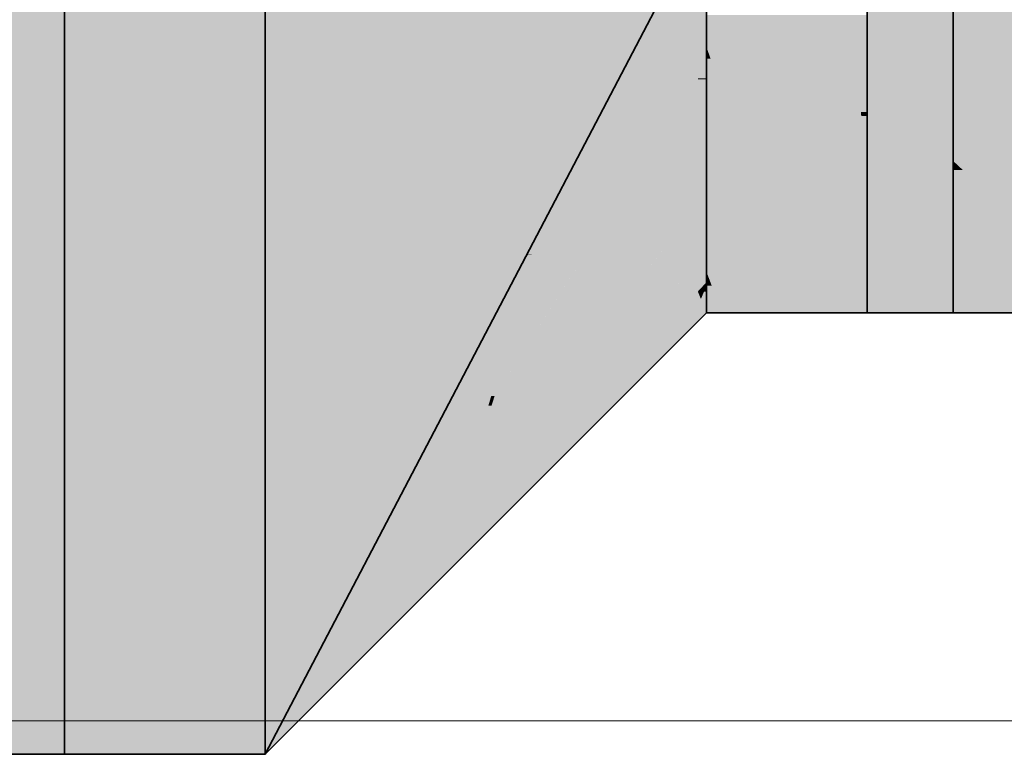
# Model space of a CAD drawing. Extents: x -350 to 540, y -53 to 541.
# Tile 383 of 569: x -115.4 to -110.49, y 115.59 to 119.25. Entities that reach past the tile are written whole.
import ezdxf
from ezdxf.lldxf.tags import DXFTag

# ---------------------------------------------------------------- set-up
doc = ezdxf.new("R2010")
doc.units = 0
doc.layers.get('0').update_dxf_attribs({"lineweight": 35})
doc.layers.add('5_OG-SCHRAFF-FILL', color=7, linetype='Continuous', lineweight=25)
for name, color, linetype, lineweight, true_color in [('L_Aussenluft', 7, 'Continuous', 35, 0x66ff33), ('L_Aussenluft-Shading', 7, 'Continuous', 35, 0x66ff33), ('L_Fortluft', 7, 'Continuous', 35, 0x993300), ('L_Fortluft-Shading', 7, 'Continuous', 35, 0x993300)]:
    doc.layers.add(name, color=color, linetype=linetype, lineweight=lineweight, true_color=true_color)
tags = doc.linetypes.add('STRICHPUNKT2', pattern=[12.7, 6.35, -3.175, 0, -3.175]).pattern_tags.tags
tags[10:11] = [DXFTag(74, 4), DXFTag(75, 0), DXFTag(340, '0'), DXFTag(46, 0.0), DXFTag(50, 0.0), DXFTag(44, 0.0), DXFTag(45, 0.0)]
tags[8:9] = [DXFTag(74, 4), DXFTag(75, 0), DXFTag(340, '0'), DXFTag(46, 0.0), DXFTag(50, 0.0), DXFTag(44, 0.0), DXFTag(45, 0.0)]
tags[6:7] = [DXFTag(74, 4), DXFTag(75, 0), DXFTag(340, '0'), DXFTag(46, 0.0), DXFTag(50, 0.0), DXFTag(44, 0.0), DXFTag(45, 0.0)]
tags[4:5] = [DXFTag(74, 4), DXFTag(75, 0), DXFTag(340, '0'), DXFTag(46, 0.0), DXFTag(50, 0.0), DXFTag(44, 0.0), DXFTag(45, 0.0)]

# ---------------------------------------------------------------- blocks, each defined once
blk = doc.blocks.new('Shading-A06HSWI6NL', base_point=(-111.9619, 117.9543))
at = {"layer": 'L_Fortluft-Shading', "color": 24, "true_color": 0x993300}
for points in [[(-115.1752, 115.5878), (-114.1752, 115.5878), (-115.1752, 123.9878)], [(-114.1752, 115.5878), (-115.1752, 123.9878), (-114.1752, 123.9878)]]:
    blk.add_solid(points, dxfattribs=at)
at = {"layer": 'L_Fortluft-Shading', "color": 24, "true_color": 0x973200}
blk.add_solid([(-114.1752, 115.5878), (-111.9752, 119.7878), (-114.1752, 119.7878)], dxfattribs=at)
at = {"layer": 'L_Fortluft-Shading', "color": 24, "true_color": 0x8c2e00}
for points in [[(-111.9752, 119.0225), (-112.3761, 119.0225), (-111.9752, 119.7878)], [(-114.1752, 115.5878), (-111.9752, 119.0225), (-112.3761, 119.0225)]]:
    blk.add_solid(points, dxfattribs=at)
at = {"layer": 'L_Fortluft-Shading', "color": 24, "true_color": 0x933100}
for points in [[(-111.5299, 119.1085), (-111.9752, 119.1085), (-111.6933, 119.2702)], [(-111.9752, 119.1085), (-111.6933, 119.2702), (-111.9752, 119.2702)], [(-111.206, 118.7878), (-111.1752, 118.7878), (-111.6933, 119.2702)], [(-111.1752, 118.7878), (-111.6933, 119.2702), (-111.398, 119.2702)], [(-111.1752, 118.9944), (-111.2706, 118.9944), (-111.398, 119.2702)], [(-111.1752, 118.9944), (-111.1752, 119.2702), (-111.398, 119.2702)], [(-111.9555, 119.0531), (-111.9752, 119.0531), (-111.9752, 119.1085)], [(-111.206, 118.7878), (-111.5299, 119.1085), (-111.9752, 119.1085)], [(-111.8614, 118.7878), (-111.206, 118.7878), (-111.9752, 119.1085)], [(-111.9752, 118.9495), (-111.9555, 119.0531), (-111.9752, 119.0531)], [(-111.9752, 118.9495), (-111.9188, 118.9495), (-111.9555, 119.0531)], [(-111.1752, 118.7878), (-111.1752, 118.9944), (-111.2706, 118.9944)], [(-111.9752, 118.7878), (-111.8614, 118.7878), (-111.9752, 118.9495)], [(-111.8614, 118.7878), (-111.9752, 118.9495), (-111.9188, 118.9495)]]:
    blk.add_solid(points, dxfattribs=at)
at = {"layer": 'L_Fortluft-Shading', "color": 26, "true_color": 0x762700}
for points in [[(-111.9752, 118.3736), (-112.3908, 118.3736), (-111.9752, 119.0225)], [(-112.2266, 118.0553), (-112.5947, 118.0553), (-111.9752, 118.3736)], [(-112.5947, 118.0553), (-111.9752, 118.3736), (-112.3908, 118.3736)], [(-112.2753, 117.9935), (-112.6342, 117.9935), (-112.5947, 118.0553)], [(-112.2753, 117.9935), (-112.2266, 118.0553), (-112.5947, 118.0553)], [(-114.1752, 115.5878), (-112.2753, 117.9935), (-112.6342, 117.9935)]]:
    blk.add_solid(points, dxfattribs=at)
at = {"layer": 'L_Fortluft-Shading', "color": 26, "true_color": 0x892d00}
for points in [[(-111.9752, 118.3736), (-111.4735, 118.3736), (-111.9752, 118.7878)], [(-111.4735, 118.3736), (-111.9752, 118.7878), (-111.8614, 118.7878)], [(-111.4735, 118.3736), (-111.1752, 118.3736), (-111.8614, 118.7878)], [(-111.1752, 118.3736), (-111.8614, 118.7878), (-111.206, 118.7878)], [(-111.1752, 118.7684), (-111.2046, 118.7684), (-111.206, 118.7878)], [(-111.1752, 118.7684), (-111.1752, 118.7878), (-111.206, 118.7878)], [(-111.1752, 118.3736), (-111.1752, 118.7684), (-111.2046, 118.7684)]]:
    blk.add_solid(points, dxfattribs=at)
at = {"layer": 'L_Fortluft-Shading', "color": 26, "true_color": 0x662200}
for points in [[(-111.9752, 117.9935), (-112.2753, 117.9935), (-111.9752, 118.3736)], [(-112.019, 117.8931), (-112.3546, 117.8931), (-112.2753, 117.9935)], [(-112.1388, 117.9401), (-111.9752, 117.9935), (-112.2753, 117.9935)], [(-111.9752, 117.9401), (-112.1388, 117.9401), (-111.9752, 117.9935)], [(-112.019, 117.8931), (-111.9752, 117.9401), (-112.1388, 117.9401)], [(-114.1752, 115.5878), (-112.019, 117.8931), (-112.3546, 117.8931)]]:
    blk.add_solid(points, dxfattribs=at)
at = {"layer": 'L_Fortluft-Shading', "color": 26, "true_color": 0x7b2900}
for points in [[(-111.9752, 118.0558), (-111.8245, 118.0558), (-111.9752, 118.3736)], [(-111.8245, 118.0558), (-111.1752, 118.0558), (-111.9752, 118.3736)], [(-111.1752, 118.0558), (-111.9752, 118.3736), (-111.4735, 118.3736)], [(-111.1752, 118.2096), (-111.3196, 118.2096), (-111.4735, 118.3736)], [(-111.1752, 118.2096), (-111.1752, 118.3736), (-111.4735, 118.3736)], [(-111.1752, 118.0558), (-111.1752, 118.2096), (-111.3196, 118.2096)]]:
    blk.add_solid(points, dxfattribs=at)
at = {"layer": 'L_Fortluft-Shading', "color": 26, "true_color": 0x692300}
for points in [[(-111.7372, 117.9888), (-111.9752, 117.9888), (-111.8245, 118.0558)], [(-111.9752, 117.9888), (-111.8245, 118.0558), (-111.9752, 118.0558)], [(-111.5641, 117.856), (-111.1752, 117.856), (-111.8245, 118.0558)], [(-111.1752, 117.856), (-111.8245, 118.0558), (-111.1752, 118.0558)], [(-111.9619, 117.9543), (-111.9752, 117.9543), (-111.9752, 117.9888)], [(-111.9241, 117.856), (-111.5641, 117.856), (-111.9752, 117.9888)], [(-111.5641, 117.856), (-111.7372, 117.9888), (-111.9752, 117.9888)], [(-111.9752, 117.923), (-111.9619, 117.9543), (-111.9752, 117.9543)], [(-111.9752, 117.923), (-111.9499, 117.923), (-111.9619, 117.9543)], [(-111.9752, 117.856), (-111.9241, 117.856), (-111.9752, 117.923)], [(-111.9241, 117.856), (-111.9752, 117.923), (-111.9499, 117.923)]]:
    blk.add_solid(points, dxfattribs=at)
at = {"layer": 'L_Fortluft-Shading', "color": 28, "true_color": 0x561c00}
for points in [[(-111.9752, 117.8931), (-112.019, 117.8931), (-111.9752, 117.9401)], [(-111.9752, 117.7878), (-112.1175, 117.7878), (-112.019, 117.8931)], [(-111.9752, 117.7878), (-111.9752, 117.8931), (-112.019, 117.8931)], [(-111.9752, 117.7878), (-111.1752, 117.7878), (-111.9752, 117.856)], [(-111.1752, 117.7878), (-111.9752, 117.856), (-111.1752, 117.856)], [(-114.1752, 115.5878), (-111.9752, 117.7878), (-112.1175, 117.7878)]]:
    blk.add_solid(points, dxfattribs=at)
blk = doc.blocks.new('Shading-A06HSWI8NL', base_point=(-111.1752, 118.2096))
at = {"layer": 'L_Fortluft-Shading', "color": 28, "true_color": 0x561c00}
for points in [[(-111.1752, 121.7197), (-110.7456, 121.7197), (-111.1752, 121.7878)], [(-110.7456, 121.7197), (-111.1752, 121.7878), (-110.7456, 121.7878)], [(-111.1752, 117.7878), (-110.7456, 117.7878), (-111.1752, 117.856)], [(-110.7456, 117.7878), (-111.1752, 117.856), (-110.7456, 117.856)]]:
    blk.add_solid(points, dxfattribs=at)
at = {"layer": 'L_Fortluft-Shading', "color": 26, "true_color": 0x692300}
for points in [[(-111.1752, 121.5199), (-110.7456, 121.5199), (-111.1752, 121.7197)], [(-110.7456, 121.5199), (-111.1752, 121.7197), (-110.7456, 121.7197)], [(-111.1752, 117.856), (-110.7456, 117.856), (-111.1752, 118.0558)], [(-110.7456, 117.856), (-111.1752, 118.0558), (-110.8953, 118.0558)], [(-110.7456, 118.0147), (-110.8646, 118.0147), (-110.8953, 118.0558)], [(-110.7456, 118.0147), (-110.7456, 118.0558), (-110.8953, 118.0558)], [(-110.7456, 117.856), (-110.7456, 118.0147), (-110.8646, 118.0147)]]:
    blk.add_solid(points, dxfattribs=at)
at = {"layer": 'L_Fortluft-Shading', "color": 26, "true_color": 0x7b2900}
for points in [[(-111.1752, 121.202), (-110.7456, 121.202), (-111.1752, 121.5199)], [(-110.7456, 121.202), (-111.1752, 121.5199), (-110.7456, 121.5199)], [(-110.8229, 118.2096), (-111.1752, 118.2096), (-110.7456, 118.3736)], [(-111.1752, 118.2096), (-110.7456, 118.3736), (-111.1752, 118.3736)], [(-110.8953, 118.0558), (-110.7456, 118.0558), (-110.7456, 118.3736)], [(-111.1752, 118.0558), (-110.8953, 118.0558), (-111.1752, 118.2096)], [(-110.8953, 118.0558), (-110.8229, 118.2096), (-111.1752, 118.2096)]]:
    blk.add_solid(points, dxfattribs=at)
at = {"layer": 'L_Fortluft-Shading', "color": 26, "true_color": 0x892d00}
for points in [[(-111.1752, 120.7878), (-110.7456, 120.7878), (-111.1752, 121.202)], [(-110.7456, 120.7878), (-111.1752, 121.202), (-110.7456, 121.202)], [(-110.9959, 118.7684), (-111.1752, 118.7684), (-111.0083, 118.7878)], [(-111.1752, 118.7684), (-111.0083, 118.7878), (-111.1752, 118.7878)], [(-111.1752, 118.5813), (-110.8773, 118.5813), (-111.1752, 118.7684)], [(-110.8773, 118.5813), (-110.9959, 118.7684), (-111.1752, 118.7684)], [(-110.7869, 118.5813), (-110.8773, 118.5813), (-111.0083, 118.7878)], [(-110.7456, 118.5427), (-110.7456, 118.7878), (-111.0083, 118.7878)], [(-111.1752, 118.3736), (-110.7456, 118.3736), (-111.1752, 118.5813)], [(-110.7456, 118.3736), (-111.1752, 118.5813), (-110.8773, 118.5813)], [(-110.7456, 118.4985), (-110.8248, 118.4985), (-110.8773, 118.5813)], [(-110.8158, 118.5427), (-110.7869, 118.5813), (-110.8773, 118.5813)], [(-110.7456, 118.5427), (-110.8158, 118.5427), (-110.7869, 118.5813)], [(-110.7456, 118.4985), (-110.7456, 118.5427), (-110.8158, 118.5427)], [(-110.7456, 118.3736), (-110.7456, 118.4985), (-110.8248, 118.4985)]]:
    blk.add_solid(points, dxfattribs=at)
at = {"layer": 'L_Fortluft-Shading', "color": 24, "true_color": 0x933100}
for points in [[(-110.991, 120.4333), (-111.1752, 120.4333), (-110.7456, 120.7878)], [(-111.1752, 120.4333), (-110.7456, 120.7878), (-111.1752, 120.7878)], [(-111.0795, 120.3055), (-110.7456, 120.3055), (-110.7456, 120.7878)], [(-111.1752, 120.3055), (-111.0795, 120.3055), (-111.1752, 120.4333)], [(-111.0795, 120.3055), (-110.991, 120.4333), (-111.1752, 120.4333)], [(-110.8466, 118.9944), (-111.1752, 118.9944), (-110.9815, 119.2702)], [(-111.1752, 118.9944), (-110.9815, 119.2702), (-111.1752, 119.2702)], [(-110.7456, 118.9753), (-110.8373, 118.9753), (-110.9815, 119.2702)], [(-110.7456, 118.9753), (-110.7456, 119.2702), (-110.9815, 119.2702)], [(-111.1752, 118.7878), (-111.0083, 118.7878), (-111.1752, 118.9944)], [(-111.0083, 118.7878), (-110.7456, 118.7878), (-111.1752, 118.9944)], [(-110.7456, 118.7878), (-110.8466, 118.9944), (-111.1752, 118.9944)], [(-110.7456, 118.7878), (-110.7456, 118.9753), (-110.8373, 118.9753)]]:
    blk.add_solid(points, dxfattribs=at)
at = {"layer": 'L_Fortluft-Shading', "color": 24, "true_color": 0x983200}
for points in [[(-111.1752, 119.7878), (-110.7456, 119.7878), (-111.1752, 120.3055)], [(-110.7456, 119.7878), (-111.1752, 120.3055), (-111.0795, 120.3055)], [(-110.7456, 119.885), (-110.8083, 119.885), (-111.0795, 120.3055)], [(-110.7456, 119.885), (-110.7456, 120.3055), (-111.0795, 120.3055)], [(-110.7456, 119.7878), (-110.7456, 119.885), (-110.8083, 119.885)], [(-110.852, 119.5543), (-111.1752, 119.5543), (-110.7456, 119.7878)], [(-111.1752, 119.5543), (-110.7456, 119.7878), (-111.1752, 119.7878)], [(-110.9815, 119.2702), (-110.7456, 119.2702), (-110.7456, 119.7878)], [(-111.1752, 119.2702), (-110.9815, 119.2702), (-111.1752, 119.5543)], [(-110.9815, 119.2702), (-110.852, 119.5543), (-111.1752, 119.5543)]]:
    blk.add_solid(points, dxfattribs=at)
blk = doc.blocks.new('Shading-A06HSWIANL', base_point=(-110.7456, 118.0147))
at = {"layer": 'L_Fortluft-Shading', "color": 28, "true_color": 0x561c00}
for points in [[(-110.7456, 121.7197), (-109.5622, 121.7197), (-110.7456, 121.7878)], [(-109.5622, 121.7197), (-110.7456, 121.7878), (-109.5622, 121.7878)], [(-110.7456, 117.7878), (-109.5622, 117.7878), (-110.7456, 117.856)], [(-109.9167, 117.8082), (-110.1661, 117.856), (-110.7456, 117.856)], [(-109.5846, 117.8082), (-109.9167, 117.8082), (-110.1661, 117.856)], [(-109.5846, 117.8082), (-109.6369, 117.856), (-110.1661, 117.856)], [(-109.5622, 117.8438), (-109.6236, 117.8438), (-109.6369, 117.856)], [(-109.5622, 117.8438), (-109.5622, 117.856), (-109.6369, 117.856)], [(-109.5846, 117.8082), (-109.5622, 117.8438), (-109.6236, 117.8438)], [(-109.5622, 117.8082), (-109.5846, 117.8082), (-109.5622, 117.8438)], [(-109.5622, 117.7878), (-109.5846, 117.8082), (-109.9167, 117.8082)], [(-109.5622, 117.8064), (-109.5826, 117.8064), (-109.5846, 117.8082)], [(-109.5622, 117.8064), (-109.5622, 117.8082), (-109.5846, 117.8082)], [(-109.5622, 117.7878), (-109.5622, 117.8064), (-109.5826, 117.8064)]]:
    blk.add_solid(points, dxfattribs=at)
at = {"layer": 'L_Fortluft-Shading', "color": 26, "true_color": 0x692300}
for points in [[(-110.7456, 121.5199), (-109.5622, 121.5199), (-110.7456, 121.7197)], [(-109.5622, 121.5199), (-110.7456, 121.7197), (-109.5622, 121.7197)], [(-110.0023, 118.0147), (-110.7456, 118.0147), (-110.0967, 118.0558)], [(-110.7456, 118.0147), (-110.0967, 118.0558), (-110.7456, 118.0558)], [(-109.6369, 117.856), (-109.5622, 117.856), (-110.0967, 118.0558)], [(-109.5622, 117.856), (-110.0967, 118.0558), (-109.8305, 118.0558)], [(-109.5622, 117.8919), (-109.6104, 117.8919), (-109.8305, 118.0558)], [(-109.5622, 117.8919), (-109.5622, 118.0558), (-109.8305, 118.0558)], [(-110.7456, 117.856), (-110.1661, 117.856), (-110.7456, 118.0147)], [(-110.1661, 117.856), (-109.6369, 117.856), (-110.7456, 118.0147)], [(-109.6369, 117.856), (-110.0023, 118.0147), (-110.7456, 118.0147)], [(-109.5622, 117.856), (-109.5622, 117.8919), (-109.6104, 117.8919)]]:
    blk.add_solid(points, dxfattribs=at)
at = {"layer": 'L_Fortluft-Shading', "color": 26, "true_color": 0x7b2900}
for points in [[(-110.7456, 121.202), (-109.5622, 121.202), (-110.7456, 121.5199)], [(-109.5622, 121.202), (-110.7456, 121.5199), (-109.5622, 121.5199)], [(-110.7456, 118.0558), (-110.0967, 118.0558), (-110.7456, 118.3736)], [(-110.0967, 118.0558), (-110.7456, 118.3736), (-110.5644, 118.3736)], [(-110.0967, 118.0558), (-109.8305, 118.0558), (-110.5644, 118.3736)], [(-109.8305, 118.0558), (-110.5644, 118.3736), (-110.203, 118.3736)], [(-109.8305, 118.0558), (-109.5622, 118.0558), (-110.203, 118.3736)], [(-109.5622, 118.0558), (-110.203, 118.3736), (-109.5622, 118.3736)]]:
    blk.add_solid(points, dxfattribs=at)
at = {"layer": 'L_Fortluft-Shading', "color": 26, "true_color": 0x892d00}
for points in [[(-110.7456, 120.7878), (-109.5622, 120.7878), (-110.7456, 121.202)], [(-109.5622, 120.7878), (-110.7456, 121.202), (-109.5622, 121.202)], [(-110.3632, 118.5427), (-110.7456, 118.5427), (-110.5956, 118.7878)], [(-110.7456, 118.5427), (-110.5956, 118.7878), (-110.7456, 118.7878)], [(-110.203, 118.3736), (-109.5622, 118.3736), (-110.5956, 118.7878)], [(-109.5622, 118.3736), (-110.5956, 118.7878), (-109.8093, 118.7878)], [(-109.5622, 118.525), (-109.6525, 118.525), (-109.8093, 118.7878)], [(-109.5622, 118.525), (-109.5622, 118.7878), (-109.8093, 118.7878)], [(-110.6983, 118.4985), (-110.7456, 118.4985), (-110.7456, 118.5427)], [(-110.5644, 118.3736), (-110.203, 118.3736), (-110.7456, 118.5427)], [(-110.203, 118.3736), (-110.3632, 118.5427), (-110.7456, 118.5427)], [(-109.5622, 118.3736), (-109.5622, 118.525), (-109.6525, 118.525)], [(-110.7456, 118.4076), (-110.6008, 118.4076), (-110.7456, 118.4985)], [(-110.6008, 118.4076), (-110.6983, 118.4985), (-110.7456, 118.4985)], [(-110.7456, 118.3736), (-110.5644, 118.3736), (-110.7456, 118.4076)], [(-110.5644, 118.3736), (-110.7456, 118.4076), (-110.6008, 118.4076)]]:
    blk.add_solid(points, dxfattribs=at)
at = {"layer": 'L_Fortluft-Shading', "color": 24, "true_color": 0x933100}
for points in [[(-110.7456, 120.3055), (-109.5622, 120.3055), (-110.7456, 120.7878)], [(-109.5622, 120.3055), (-110.7456, 120.7878), (-109.5622, 120.7878)], [(-109.9748, 118.9753), (-110.7456, 118.9753), (-110.2351, 119.2702)], [(-110.7456, 118.9753), (-110.2351, 119.2702), (-110.7456, 119.2702)], [(-109.8093, 118.7878), (-109.5622, 118.7878), (-110.2351, 119.2702)], [(-109.5622, 118.7878), (-110.2351, 119.2702), (-109.5622, 119.2702)], [(-110.7456, 118.7878), (-110.5956, 118.7878), (-110.7456, 118.9753)], [(-110.5956, 118.7878), (-109.8093, 118.7878), (-110.7456, 118.9753)], [(-109.8093, 118.7878), (-109.9748, 118.9753), (-110.7456, 118.9753)]]:
    blk.add_solid(points, dxfattribs=at)
at = {"layer": 'L_Fortluft-Shading', "color": 24, "true_color": 0x983200}
for points in [[(-110.4607, 119.885), (-110.7456, 119.885), (-109.5622, 120.3055)], [(-110.7456, 119.885), (-109.5622, 120.3055), (-110.7456, 120.3055)], [(-110.6684, 119.7878), (-109.5622, 119.7878), (-109.5622, 120.3055)], [(-110.7456, 119.7878), (-110.6684, 119.7878), (-110.7456, 119.885)], [(-110.6684, 119.7878), (-110.4607, 119.885), (-110.7456, 119.885)], [(-110.7456, 119.2702), (-110.2351, 119.2702), (-110.7456, 119.7878)], [(-110.2351, 119.2702), (-110.7456, 119.7878), (-110.6684, 119.7878)], [(-110.2351, 119.2702), (-109.5622, 119.2702), (-110.6684, 119.7878)], [(-109.5622, 119.2702), (-110.6684, 119.7878), (-109.5622, 119.7878)]]:
    blk.add_solid(points, dxfattribs=at)
blk = doc.blocks.new('Shading-A06HSWIENL', base_point=(-115.6752, 115.5878))
at = {"layer": 'L_Fortluft-Shading', "color": 24, "true_color": 0x993300}
for points in [[(-115.6752, 115.5878), (-115.1752, 115.5878), (-115.6752, 123.9878)], [(-115.1752, 115.5878), (-115.6752, 123.9878), (-115.1752, 123.9878)]]:
    blk.add_solid(points, dxfattribs=at)
blk = doc.blocks.new('Shading-A06HSWISNL', base_point=(-112.0325, 119.2702))
at = {"layer": 'L_Aussenluft-Shading', "color": 70, "true_color": 0x66ff33}
for points in [[(-115.1752, 115.5878), (-114.1752, 115.5878), (-115.1752, 123.9878)], [(-114.1752, 115.5878), (-115.1752, 123.9878), (-114.1752, 123.9878)]]:
    blk.add_solid(points, dxfattribs=at)
at = {"layer": 'L_Aussenluft-Shading', "color": 70, "true_color": 0x64fb32}
for points in [[(-112.2703, 119.2244), (-114.1752, 119.2244), (-114.1752, 119.7886)], [(-112.2703, 119.2244), (-112.1188, 119.5135), (-113.2464, 119.5135)], [(-112.2795, 119.2068), (-114.1752, 119.2068), (-112.2703, 119.2244)], [(-114.1752, 119.2068), (-112.2703, 119.2244), (-114.1752, 119.2244)], [(-112.4382, 118.9038), (-112.2795, 119.2068), (-114.1752, 119.2068)], [(-112.4382, 118.9038), (-114.1752, 118.9038), (-114.1752, 119.2068)], [(-112.557, 118.6771), (-114.1752, 118.6771), (-112.4382, 118.9038)], [(-114.1752, 118.6771), (-112.4382, 118.9038), (-114.1752, 118.9038)], [(-112.633, 118.5319), (-112.557, 118.6771), (-114.1752, 118.6771)], [(-112.633, 118.5319), (-114.1752, 118.5319), (-114.1752, 118.6771)], [(-112.8504, 118.117), (-114.1752, 118.117), (-112.633, 118.5319)], [(-114.1752, 118.117), (-112.633, 118.5319), (-114.1752, 118.5319)], [(-112.8708, 118.0779), (-112.8504, 118.117), (-114.1752, 118.117)], [(-112.8708, 118.0779), (-114.1752, 118.0779), (-114.1752, 118.117)], [(-112.9069, 118.009), (-114.1752, 118.009), (-112.8708, 118.0779)], [(-114.1752, 118.009), (-112.8708, 118.0779), (-114.1752, 118.0779)], [(-113.0912, 117.6572), (-112.9069, 118.009), (-114.1752, 118.009)], [(-113.9603, 117.9393), (-114.1752, 117.9393), (-114.1752, 118.009)], [(-113.3061, 117.6572), (-113.9603, 117.9393), (-114.1752, 117.9393)], [(-113.1224, 117.5976), (-114.1752, 117.5976), (-114.1752, 117.9393)], [(-113.0912, 117.6572), (-113.3061, 117.6572), (-113.9603, 117.9393)], [(-113.1224, 117.5976), (-113.0912, 117.6572), (-113.3061, 117.6572)], [(-114.1752, 115.5878), (-113.1224, 117.5976), (-114.1752, 117.5976)]]:
    blk.add_solid(points, dxfattribs=at)
at = {"layer": 'L_Aussenluft-Shading', "color": 72, "true_color": 0x5dea2e}
for points in [[(-112.0163, 119.2244), (-112.2703, 119.2244), (-112.1188, 119.5135)], [(-111.9752, 119.1085), (-111.9752, 119.2702), (-112.0325, 119.2702)], [(-112.0182, 118.9553), (-112.4113, 118.9553), (-112.2703, 119.2244)], [(-111.9752, 119.1085), (-112.0163, 119.2244), (-112.2703, 119.2244)], [(-111.9752, 119.1085), (-112.1617, 119.1085), (-112.2703, 119.2244)], [(-112.0811, 119.0225), (-111.9752, 119.1085), (-112.1617, 119.1085)], [(-111.9752, 119.0225), (-112.0811, 119.0225), (-111.9752, 119.1085)], [(-112.0182, 118.9553), (-111.9752, 119.0225), (-112.0811, 119.0225)], [(-112.0511, 118.9038), (-112.4382, 118.9038), (-112.0182, 118.9553)], [(-112.4382, 118.9038), (-112.0182, 118.9553), (-112.4113, 118.9553)], [(-112.1519, 118.7465), (-112.5206, 118.7465), (-112.4382, 118.9038)], [(-112.1519, 118.7465), (-112.0511, 118.9038), (-112.4382, 118.9038)], [(-112.2894, 118.5319), (-112.633, 118.5319), (-112.1519, 118.7465)], [(-112.633, 118.5319), (-112.1519, 118.7465), (-112.5206, 118.7465)], [(-112.3407, 118.4518), (-112.675, 118.4518), (-112.633, 118.5319)], [(-112.3407, 118.4518), (-112.2894, 118.5319), (-112.633, 118.5319)], [(-112.5802, 118.0779), (-112.8708, 118.0779), (-112.3407, 118.4518)], [(-112.8708, 118.0779), (-112.3407, 118.4518), (-112.675, 118.4518)], [(-112.9647, 117.6572), (-113.0912, 117.6572), (-112.8413, 118.0755)], [(-113.0912, 117.6572), (-112.8413, 118.0755), (-112.8721, 118.0755)], [(-112.8413, 118.0755), (-112.8721, 118.0755), (-112.8708, 118.0779)], [(-112.5947, 118.0553), (-112.5802, 118.0779), (-112.8708, 118.0779)], [(-112.5947, 118.0553), (-112.8473, 118.0553), (-112.8413, 118.0755)], [(-112.8966, 117.5839), (-112.9864, 117.5839), (-112.5947, 118.0553)], [(-112.9864, 117.5839), (-112.5947, 118.0553), (-112.8473, 118.0553)], [(-113.042, 117.5976), (-113.1224, 117.5976), (-113.0912, 117.6572)], [(-112.998, 117.5444), (-112.9647, 117.6572), (-113.0912, 117.6572)], [(-113.0192, 117.4726), (-113.1879, 117.4726), (-113.1224, 117.5976)], [(-113.0785, 117.5444), (-113.042, 117.5976), (-113.1224, 117.5976)], [(-112.998, 117.5444), (-113.0785, 117.5444), (-113.042, 117.5976)], [(-113.0317, 117.373), (-113.0486, 117.373), (-112.9864, 117.5839)], [(-113.0317, 117.373), (-112.8966, 117.5839), (-112.9864, 117.5839)], [(-113.0192, 117.4726), (-112.998, 117.5444), (-113.0785, 117.5444)], [(-113.0631, 117.324), (-113.2657, 117.324), (-113.0192, 117.4726)], [(-113.2657, 117.324), (-113.0192, 117.4726), (-113.1879, 117.4726)], [(-113.0631, 117.324), (-113.0317, 117.373), (-113.0486, 117.373)], [(-114.1752, 115.5878), (-113.0631, 117.324), (-113.2657, 117.324)]]:
    blk.add_solid(points, dxfattribs=at)
at = {"layer": 'L_Aussenluft-Shading', "color": 70, "true_color": 0x62f531}
for points in [[(-111.9752, 118.7878), (-111.1752, 118.7878), (-111.9752, 119.2702)], [(-111.1752, 118.7878), (-111.9752, 119.2702), (-111.1752, 119.2702)]]:
    blk.add_solid(points, dxfattribs=at)
at = {"layer": 'L_Aussenluft-Shading', "color": 72, "true_color": 0x4fc627}
for points in [[(-111.9752, 118.9553), (-112.0182, 118.9553), (-111.9752, 119.0225)], [(-112.0028, 118.7465), (-112.1519, 118.7465), (-112.0182, 118.9553)], [(-112.0178, 118.9495), (-111.9752, 118.9553), (-112.0182, 118.9553)], [(-111.9752, 118.9495), (-112.0178, 118.9495), (-111.9752, 118.9553)], [(-112.0058, 118.7878), (-111.9752, 118.9495), (-112.0178, 118.9495)], [(-111.9752, 118.7878), (-112.0058, 118.7878), (-111.9752, 118.9495)], [(-111.9752, 118.3736), (-111.9752, 118.7878), (-112.0058, 118.7878)], [(-112.0122, 118.4518), (-112.3407, 118.4518), (-112.1519, 118.7465)], [(-111.9752, 118.3736), (-112.0028, 118.7465), (-112.1519, 118.7465)], [(-112.0746, 118.2477), (-112.4714, 118.2477), (-112.3407, 118.4518)], [(-112.2387, 118.3736), (-112.0122, 118.4518), (-112.3407, 118.4518)], [(-111.9752, 118.3736), (-112.2387, 118.3736), (-112.0122, 118.4518)], [(-112.0746, 118.2477), (-111.9752, 118.3736), (-112.2387, 118.3736)], [(-112.2266, 118.0553), (-112.5947, 118.0553), (-112.0746, 118.2477)], [(-112.5947, 118.0553), (-112.0746, 118.2477), (-112.4714, 118.2477)], [(-112.2753, 117.9935), (-112.6342, 117.9935), (-112.5947, 118.0553)], [(-112.2753, 117.9935), (-112.2266, 118.0553), (-112.5947, 118.0553)], [(-112.7654, 117.373), (-113.0317, 117.373), (-112.2753, 117.9935)], [(-113.0317, 117.373), (-112.2753, 117.9935), (-112.6342, 117.9935)], [(-113.2097, 116.8103), (-112.7654, 117.373), (-113.0317, 117.373)], [(-113.0472, 117.324), (-113.0631, 117.324), (-113.0317, 117.373)], [(-113.2958, 116.7013), (-113.462, 116.7013), (-113.0631, 117.324)], [(-113.2097, 116.8103), (-113.2551, 116.8103), (-113.0472, 117.324)], [(-113.2551, 116.8103), (-113.0472, 117.324), (-113.0631, 117.324)], [(-113.2958, 116.7013), (-113.2097, 116.8103), (-113.2551, 116.8103)], [(-114.1752, 115.5878), (-113.2958, 116.7013), (-113.462, 116.7013)]]:
    blk.add_solid(points, dxfattribs=at)
at = {"layer": 'L_Aussenluft-Shading', "color": 72, "true_color": 0x5be42d}
for points in [[(-111.9752, 118.3736), (-111.1752, 118.3736), (-111.9752, 118.7878)], [(-111.1752, 118.3736), (-111.9752, 118.7878), (-111.1752, 118.7878)]]:
    blk.add_solid(points, dxfattribs=at)
at = {"layer": 'L_Aussenluft-Shading', "color": 74, "true_color": 0x44aa22}
for points in [[(-111.9853, 118.2477), (-112.0746, 118.2477), (-111.9752, 118.3736)], [(-111.9752, 118.0558), (-112.0009, 118.0558), (-111.9752, 118.3736)], [(-111.977, 117.9935), (-112.2753, 117.9935), (-112.0746, 118.2477)], [(-112.0009, 118.0558), (-111.9853, 118.2477), (-112.0746, 118.2477)], [(-111.9752, 117.9888), (-111.9752, 118.0558), (-112.0009, 118.0558)], [(-112.019, 117.8931), (-112.3546, 117.8931), (-112.2753, 117.9935)], [(-112.2488, 117.9888), (-111.977, 117.9935), (-112.2753, 117.9935)], [(-111.9752, 117.9401), (-112.1388, 117.9401), (-112.2753, 117.9935)], [(-111.9752, 117.9888), (-112.2488, 117.9888), (-111.977, 117.9935)], [(-111.9752, 117.9401), (-111.9752, 117.9888), (-112.2488, 117.9888)], [(-112.019, 117.8931), (-111.9752, 117.9401), (-112.1388, 117.9401)], [(-113.0318, 116.8103), (-113.2097, 116.8103), (-112.019, 117.8931)], [(-113.2097, 116.8103), (-112.019, 117.8931), (-112.3546, 117.8931)], [(-113.3657, 116.4532), (-113.0318, 116.8103), (-113.2097, 116.8103)], [(-113.2574, 116.7013), (-113.2958, 116.7013), (-113.2097, 116.8103)], [(-113.4638, 116.3484), (-113.5745, 116.3484), (-113.2958, 116.7013)], [(-113.3657, 116.4532), (-113.4139, 116.4532), (-113.2574, 116.7013)], [(-113.4139, 116.4532), (-113.2574, 116.7013), (-113.2958, 116.7013)], [(-113.4638, 116.3484), (-113.3657, 116.4532), (-113.4139, 116.4532)], [(-114.1752, 115.5878), (-113.4638, 116.3484), (-113.5745, 116.3484)]]:
    blk.add_solid(points, dxfattribs=at)
at = {"layer": 'L_Aussenluft-Shading', "color": 72, "true_color": 0x52cd29}
for points in [[(-111.9752, 118.0558), (-111.1752, 118.0558), (-111.9752, 118.3736)], [(-111.1752, 118.0558), (-111.9752, 118.3736), (-111.1752, 118.3736)]]:
    blk.add_solid(points, dxfattribs=at)
at = {"layer": 'L_Aussenluft-Shading', "color": 74, "true_color": 0x46b023}
for points in [[(-111.9752, 117.856), (-111.1752, 117.856), (-111.9752, 118.0558)], [(-111.1752, 117.856), (-111.9752, 118.0558), (-111.1752, 118.0558)]]:
    blk.add_solid(points, dxfattribs=at)
at = {"layer": 'L_Aussenluft-Shading', "color": 76, "true_color": 0x398f1c}
for points in [[(-111.9878, 117.8931), (-112.019, 117.8931), (-111.9752, 117.923)], [(-112.019, 117.8931), (-111.9752, 117.923), (-111.9912, 117.923)], [(-111.9752, 117.856), (-112.0036, 117.856), (-111.9752, 117.923)], [(-111.9752, 117.923), (-111.9912, 117.923), (-111.9752, 117.9401)], [(-111.9752, 117.7878), (-112.1175, 117.7878), (-112.019, 117.8931)], [(-112.0036, 117.856), (-111.9878, 117.8931), (-112.019, 117.8931)], [(-111.9752, 117.7878), (-111.9752, 117.856), (-112.0036, 117.856)], [(-113.3089, 116.4541), (-113.3649, 116.4541), (-111.9752, 117.7878)], [(-113.3649, 116.4541), (-111.9752, 117.7878), (-112.1175, 117.7878)], [(-113.4713, 116.2917), (-113.4748, 116.2917), (-113.3655, 116.4532)], [(-113.4748, 116.2917), (-113.3655, 116.4532), (-113.3657, 116.4532)], [(-113.4713, 116.2917), (-113.3089, 116.4541), (-113.3649, 116.4541)], [(-113.4366, 116.3484), (-113.4638, 116.3484), (-113.3657, 116.4532)], [(-113.3655, 116.4532), (-113.3657, 116.4532), (-113.3649, 116.4541)], [(-113.5742, 116.1887), (-113.6131, 116.1887), (-113.4638, 116.3484)], [(-113.4822, 116.2808), (-113.5106, 116.2808), (-113.4366, 116.3484)], [(-113.5106, 116.2808), (-113.4366, 116.3484), (-113.4638, 116.3484)], [(-113.5742, 116.1887), (-113.4822, 116.2808), (-113.5106, 116.2808)], [(-113.4822, 116.2808), (-113.4713, 116.2917), (-113.4748, 116.2917)], [(-114.1752, 115.5878), (-113.5742, 116.1887), (-113.6131, 116.1887)]]:
    blk.add_solid(points, dxfattribs=at)
at = {"layer": 'L_Aussenluft-Shading', "color": 76, "true_color": 0x39901c}
for points in [[(-111.9752, 117.7878), (-111.1752, 117.7878), (-111.9752, 117.856)], [(-111.1752, 117.7878), (-111.9752, 117.856), (-111.1752, 117.856)]]:
    blk.add_solid(points, dxfattribs=at)
blk = doc.blocks.new('Shading-A06HSWIUNL', base_point=(-111.1752, 121.7878))
at = {"layer": 'L_Aussenluft-Shading', "color": 76, "true_color": 0x39901c}
for points in [[(-111.1752, 121.7197), (-109.5622, 121.7197), (-111.1752, 121.7878)], [(-109.5622, 121.7197), (-111.1752, 121.7878), (-109.5622, 121.7878)], [(-111.1752, 117.7878), (-109.5622, 117.7878), (-111.1752, 117.856)], [(-109.5622, 117.7878), (-111.1752, 117.856), (-109.5622, 117.856)]]:
    blk.add_solid(points, dxfattribs=at)
at = {"layer": 'L_Aussenluft-Shading', "color": 74, "true_color": 0x46b023}
for points in [[(-111.1752, 121.5199), (-109.5622, 121.5199), (-111.1752, 121.7197)], [(-109.5622, 121.5199), (-111.1752, 121.7197), (-109.5622, 121.7197)], [(-111.1752, 117.856), (-109.5622, 117.856), (-111.1752, 118.0558)], [(-109.5622, 117.856), (-111.1752, 118.0558), (-109.5622, 118.0558)]]:
    blk.add_solid(points, dxfattribs=at)
at = {"layer": 'L_Aussenluft-Shading', "color": 72, "true_color": 0x52cd29}
for points in [[(-111.1752, 121.202), (-109.5622, 121.202), (-111.1752, 121.5199)], [(-109.5622, 121.202), (-111.1752, 121.5199), (-109.5622, 121.5199)], [(-111.1752, 118.0558), (-109.5622, 118.0558), (-111.1752, 118.3736)], [(-109.5622, 118.0558), (-111.1752, 118.3736), (-109.5622, 118.3736)]]:
    blk.add_solid(points, dxfattribs=at)
at = {"layer": 'L_Aussenluft-Shading', "color": 72, "true_color": 0x5be42d}
for points in [[(-111.1752, 120.7878), (-109.5622, 120.7878), (-111.1752, 121.202)], [(-109.5622, 120.7878), (-111.1752, 121.202), (-109.5622, 121.202)], [(-111.1752, 118.3736), (-109.5622, 118.3736), (-111.1752, 118.7878)], [(-109.5622, 118.3736), (-111.1752, 118.7878), (-109.5622, 118.7878)]]:
    blk.add_solid(points, dxfattribs=at)
at = {"layer": 'L_Aussenluft-Shading', "color": 70, "true_color": 0x62f531}
for points in [[(-111.1752, 120.3055), (-109.5622, 120.3055), (-111.1752, 120.7878)], [(-109.5622, 120.3055), (-111.1752, 120.7878), (-109.5622, 120.7878)], [(-111.1752, 118.7878), (-109.5622, 118.7878), (-111.1752, 119.2702)], [(-109.5622, 118.7878), (-111.1752, 119.2702), (-109.5622, 119.2702)]]:
    blk.add_solid(points, dxfattribs=at)
at = {"layer": 'L_Aussenluft-Shading', "color": 70, "true_color": 0x65fd32}
for points in [[(-111.1752, 119.7878), (-109.5622, 119.7878), (-111.1752, 120.3055)], [(-109.5622, 119.7878), (-111.1752, 120.3055), (-109.5622, 120.3055)], [(-111.1752, 119.2702), (-109.5622, 119.2702), (-111.1752, 119.7878)], [(-109.5622, 119.2702), (-111.1752, 119.7878), (-109.5622, 119.7878)]]:
    blk.add_solid(points, dxfattribs=at)
blk = doc.blocks.new('Shading-A06HSWJ2NL', base_point=(-115.6752, 115.5878))
at = {"layer": 'L_Aussenluft-Shading', "color": 70, "true_color": 0x66ff33}
for points in [[(-115.6752, 115.5878), (-115.1752, 115.5878), (-115.6752, 123.9878)], [(-115.1752, 115.5878), (-115.6752, 123.9878), (-115.1752, 123.9878)]]:
    blk.add_solid(points, dxfattribs=at)
blk = doc.blocks.new('Referenz-A06HSWJKNL', base_point=(-324.9507, -4.1032))
at = {"layer": '5_OG-SCHRAFF-FILL', "color": 0, "lineweight": 13}
blk.add_line((-230.8436, 115.7543), (-80.4524, 115.7543), dxfattribs=at)
blk = doc.blocks.new('Geräteanschluss-Fort-WC-A06HSWJONL', base_point=(-115.6752, 115.5878))
at = {"color": 0, "linetype": 'ByBlock', "lineweight": -2, "ltscale": 0.35}
for p, q in [((-115.1752, 115.5878), (-115.1752, 123.9878)), ((-115.6752, 115.5878), (-115.1752, 115.5878))]:
    blk.add_line(p, q, dxfattribs=at)
blk = doc.blocks.new('Geräteanschluss-Auß-WC-A06HSWJQNL', base_point=(-115.6752, 115.5878))
at = {"color": 0, "linetype": 'ByBlock', "lineweight": -2, "ltscale": 0.35}
for p, q in [((-115.1752, 115.5878), (-115.1752, 123.9878)), ((-115.6752, 115.5878), (-115.1752, 115.5878))]:
    blk.add_line(p, q, dxfattribs=at)
blk = doc.blocks.new('Rohrübergang  symmetrisch-A06HSWJYNL', base_point=(-115.1752, 115.5878))
at = {"color": 0, "linetype": 'ByBlock', "lineweight": -2, "ltscale": 0.35}
for p, q in [((-115.1752, 115.5878), (-115.1752, 123.9878)), ((-114.1752, 115.5878), (-114.1752, 123.9878)), ((-111.9752, 120.6163), (-111.9752, 118.9594)), ((-111.1752, 120.6163), (-111.1752, 118.9594)), ((-111.9752, 119.7878), (-114.1752, 115.5878)), ((-111.9752, 118.9594), (-111.9752, 117.7878)), ((-111.1752, 118.9594), (-111.1752, 117.7878)), ((-111.9752, 117.7878), (-114.1752, 115.5878)), ((-111.9752, 117.7878), (-111.1752, 117.7878)), ((-115.1752, 115.5878), (-114.1752, 115.5878))]:
    blk.add_line(p, q, dxfattribs=at)
blk = doc.blocks.new('Rohrübergang  symmetrisch-A06HSWK2NL', base_point=(-115.1752, 115.5878))
at = {"color": 0, "linetype": 'ByBlock', "lineweight": -2, "ltscale": 0.35}
for p, q in [((-115.1752, 115.5878), (-115.1752, 123.9878)), ((-114.1752, 115.5878), (-114.1752, 123.9878)), ((-111.9752, 120.6163), (-111.9752, 118.9594)), ((-111.1752, 120.6163), (-111.1752, 118.9594)), ((-111.9752, 119.7878), (-114.1752, 115.5878)), ((-111.9752, 118.9594), (-111.9752, 117.7878)), ((-111.1752, 118.9594), (-111.1752, 117.7878)), ((-111.9752, 117.7878), (-114.1752, 115.5878)), ((-111.9752, 117.7878), (-111.1752, 117.7878)), ((-115.1752, 115.5878), (-114.1752, 115.5878))]:
    blk.add_line(p, q, dxfattribs=at)
blk = doc.blocks.new('Wickelfalzrohr-A06HSWS4NL', base_point=(-111.1752, 117.7878))
at = {"color": 0, "linetype": 'ByBlock', "lineweight": -2, "ltscale": 0.35}
for p, q in [((-110.7456, 121.7878), (-111.1752, 121.7878)), ((-111.1752, 121.7878), (-111.1752, 120.6163)), ((-110.7456, 121.7878), (-110.7456, 120.6163)), ((-111.1752, 120.6163), (-111.1752, 118.9594)), ((-110.7456, 120.6163), (-110.7456, 118.9594)), ((-111.1752, 118.9594), (-111.1752, 117.7878)), ((-110.7456, 118.9594), (-110.7456, 117.7878)), ((-111.1752, 117.7878), (-110.7456, 117.7878))]:
    blk.add_line(p, q, dxfattribs=at)
at = {"color": 0, "linetype": 'STRICHPUNKT2', "lineweight": 5, "ltscale": 0.13}
blk.add_line((-110.7456, 119.7878), (-111.1752, 119.7878), dxfattribs=at)
blk = doc.blocks.new('Wickelfalzrohr-A06HSWSANL', base_point=(-111.1752, 117.7878))
at = {"color": 0, "linetype": 'ByBlock', "lineweight": -2, "ltscale": 0.35}
for p, q in [((-109.5622, 121.7878), (-111.1752, 121.7878)), ((-111.1752, 121.7878), (-111.1752, 120.6163)), ((-109.5622, 121.7878), (-109.5622, 120.6163)), ((-111.1752, 120.6163), (-111.1752, 118.9594)), ((-109.5622, 120.6163), (-109.5622, 118.9594)), ((-111.1752, 118.9594), (-111.1752, 117.7878)), ((-109.5622, 118.9594), (-109.5622, 117.7878)), ((-111.1752, 117.7878), (-109.5622, 117.7878))]:
    blk.add_line(p, q, dxfattribs=at)
at = {"color": 0, "linetype": 'STRICHPUNKT2', "lineweight": 5, "ltscale": 0.13}
blk.add_line((-109.5622, 119.7878), (-111.1752, 119.7878), dxfattribs=at)
blk = doc.blocks.new('Wickelfalzrohr-A06HSWSCNL', base_point=(-110.7456, 117.7878))
at = {"color": 0, "linetype": 'ByBlock', "lineweight": -2, "ltscale": 0.35}
for p, q in [((-109.5622, 121.7878), (-110.7456, 121.7878)), ((-110.7456, 121.7878), (-110.7456, 120.6163)), ((-109.5622, 121.7878), (-109.5622, 120.6163)), ((-110.7456, 120.6163), (-110.7456, 118.9594)), ((-109.5622, 120.6163), (-109.5622, 118.9594)), ((-110.7456, 118.9594), (-110.7456, 117.7878)), ((-109.5622, 118.9594), (-109.5622, 117.7878)), ((-110.7456, 117.7878), (-109.5622, 117.7878))]:
    blk.add_line(p, q, dxfattribs=at)
at = {"color": 0, "linetype": 'STRICHPUNKT2', "lineweight": 5, "ltscale": 0.13}
blk.add_line((-109.5622, 119.7878), (-110.7456, 119.7878), dxfattribs=at)

msp = doc.modelspace()

# ---------------------------------------------------------------- block references
at = {"color": 251, "lineweight": 25, "ltscale": 0.25, "true_color": 0x585858}
msp.add_blockref('Referenz-A06HSWJKNL', (-324.9507, -4.1032), dxfattribs=at)
at = {"layer": 'L_Aussenluft'}
for name, p in [('Shading-A06HSWJ2NL', (-115.6752, 115.5878)), ('Shading-A06HSWISNL', (-112.0325, 119.2702)), ('Shading-A06HSWIUNL', (-111.1752, 121.7878))]:
    msp.add_blockref(name, p, dxfattribs=at)
at = {"layer": 'L_Aussenluft', "ltscale": 0.35}
for name, p in [('Geräteanschluss-Auß-WC-A06HSWJQNL', (-115.6752, 115.5878)), ('Rohrübergang  symmetrisch-A06HSWJYNL', (-115.1752, 115.5878)), ('Wickelfalzrohr-A06HSWSANL', (-111.1752, 117.7878))]:
    msp.add_blockref(name, p, dxfattribs=at)
at = {"layer": 'L_Fortluft'}
for name, p in [('Shading-A06HSWIENL', (-115.6752, 115.5878)), ('Shading-A06HSWI6NL', (-111.9619, 117.9543)), ('Shading-A06HSWI8NL', (-111.1752, 118.2096)), ('Shading-A06HSWIANL', (-110.7456, 118.0147))]:
    msp.add_blockref(name, p, dxfattribs=at)
at = {"layer": 'L_Fortluft', "ltscale": 0.35}
for name, p in [('Geräteanschluss-Fort-WC-A06HSWJONL', (-115.6752, 115.5878)), ('Rohrübergang  symmetrisch-A06HSWK2NL', (-115.1752, 115.5878)), ('Wickelfalzrohr-A06HSWS4NL', (-111.1752, 117.7878)), ('Wickelfalzrohr-A06HSWSCNL', (-110.7456, 117.7878))]:
    msp.add_blockref(name, p, dxfattribs=at)

doc.saveas('drawing.dxf')
